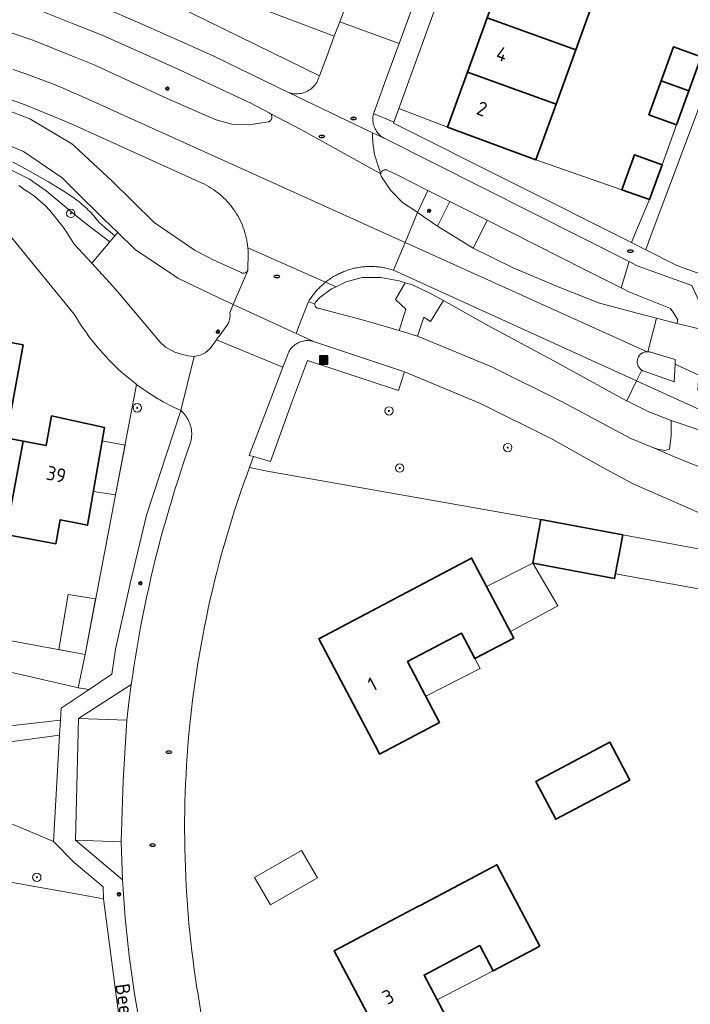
# Model space of a CAD drawing. Header units: metres. Extents: x 152610 to 160096, y 456114 to 462495.
# Tile 928 of 938: x 158995 to 159059, y 460820 to 460914. Entities that reach past the tile are written whole.
import ezdxf
from ezdxf.enums import TextEntityAlignment as Align

# ---------------------------------------------------------------- set-up
doc = ezdxf.new("R2010")
doc.units = ezdxf.units.M
doc.header["$LTSCALE"] = 0.5
doc.layers.get('0').update_dxf_attribs({"linetype": 'CONTINUOUS'})
for name, color, linetype, lineweight in [('B-PV-GR-BEPLANTING_CULTUUR_BOSPLANTSOEN-GV', 251, 'CONTINUOUS', 18), ('B-PV-GR-BEPLANTING_CULTUUR_HEESTERS-GV', 251, 'CONTINUOUS', 18), ('B-PV-GR-BOOM-S', 251, 'CONTINUOUS', 25), ('B-PV-GR-HAAG-GV', 251, 'CONTINUOUS', 13), ('B-PV-IE-MEUBILAIR-S', 251, 'CONTINUOUS', 25), ('B-PV-IE-MEUBILAIR_WEGMEUBILAIR_AFVALBAK-S', 251, 'CONTINUOUS', 25), ('B-PV-OG-BEBOUWING-GV', 6, 'CONTINUOUS', 35), ('B-PV-OG-BEBOUWING-T18', 1, 'CONTINUOUS', 18), ('B-PV-OG-BEBOUWING_OVERBOUWING-GV', 251, 'CONTINUOUS', 18), ('B-PV-OG-TERREIN_BEGROEID-GV', 251, 'CONTINUOUS', 18), ('B-PV-OG-TOPOGRAFIE-T18', 1, 'CONTINUOUS', 18), ('B-PV-VH-GESLOTENVERHARDING_ASFALT-GV', 251, 'CONTINUOUS', 18), ('B-PV-VH-HALFVERHARDING_GRAVEL-GV', 251, 'CONTINUOUS', 18), ('B-PV-VH-ONVERHARD_ZAND-GV', 251, 'CONTINUOUS', 18), ('B-PV-VH-OPENVERHARDING_BETONELEMENT-GV', 251, 'CONTINUOUS', 18), ('B-PV-VH-OPENVERHARDING_BETONSTRAATSTEEN-GV', 251, 'CONTINUOUS', 18), ('B-PV-VH-OPENVERHARDING_STRAATBAKSTEEN-GV', 251, 'CONTINUOUS', 18), ('B-PV-VH-OPENVERHARDING_TEGEL-GV', 251, 'CONTINUOUS', 18)]:
    doc.layers.add(name, color=color, linetype=linetype, lineweight=lineweight)
doc.styles.add('NLCS-ISO', font='NLCS-ISO.ttf')
doc.styles.add('NLCS-ISO-M750-T18', font='NLCS-ISO.ttf', dxfattribs={"height": 1.35})

# ---------------------------------------------------------------- blocks, each defined once
blk = doc.blocks.new('SIE-WEG_AFVALBAK-SO')
h = blk.add_hatch(color=256)
h.dxf.hatch_style = 1
h.paths.add_polyline_path([(-1.5, -1.5), (1.5, -1.5), (1.5, 1.5), (-1.5, 1.5)])
for points in [[(-2, -2), (2, -2), (2, 2), (-2, 2)], [(-1.5, -1.5), (1.5, -1.5), (1.5, 1.5), (-1.5, 1.5)]]:
    blk.add_lwpolyline(points, close=True)
blk = doc.blocks.new('SIE-MEUBILAIR_PAAL_LICHTMAST-SO')
for points in [[(-0.62, 0), (-1, 0)], [(-0.71, 0.71), (-0.44, 0.44)], [(0, 1), (0, 0.62)], [(0.44, 0.44), (0.71, 0.71)], [(1, 0), (0.62, 0)], [(-0.71, -0.71), (-0.44, -0.44)], [(0, -0.62), (0, -1)], [(0.44, -0.44), (0.71, -0.71)]]:
    blk.add_lwpolyline(points)
blk.add_circle((0, 0), 0.5)
blk = doc.blocks.new('SIE-MEUBILAIR_PUT_RIOOLPUT-SO')
blk.add_ellipse((0, 0), major_axis=(1.25, 0), ratio=0.54)
at = {"style": 'NLCS-ISO'}
blk.add_text('ri', height=0.75, dxfattribs=at).set_placement((-0.04, 0.07), align=Align.MIDDLE_CENTER)
blk = doc.blocks.new('SGR-BOOM_GBKN-SO')
at = {"linetype": 'ByBlock', "lineweight": 18}
h = blk.add_hatch(color=0, dxfattribs=at)
h.dxf.hatch_style = 1
edge = h.paths.add_edge_path()
edge.add_arc((0, 0), 0.25, 0, 360)
at = {"color": 0, "linetype": 'ByBlock', "lineweight": 18}
for radius in [2, 0.25]:
    blk.add_circle((0, 0), radius, dxfattribs=at)
at = {"color": 0, "linetype": 'ByBlock', "lineweight": 18, "style": 'NLCS-ISO'}
blk.add_attdef('SOORT', (2.5, 0), '', height=1.5, dxfattribs=at)

msp = doc.modelspace()

# ---------------------------------------------------------------- linework, layer by layer
at = {"layer": 'B-PV-GR-BEPLANTING_CULTUUR_BOSPLANTSOEN-GV', "flags": 128}
for points in [[(159074.445, 460944.757), (159054.909, 460892.726), (159054.599, 460891.806), (159057.557, 460890.324), (159072.867, 460884.782)], [(158994.113, 460900.169), (158994.979, 460899.723), (158995.837, 460899.263), (158996.687, 460898.788), (158997.529, 460898.298), (158998.362, 460897.794), (158999.186, 460897.276), (159000, 460896.744), (159000.158, 460896.628), (159000.312, 460896.51), (159000.464, 460896.389), (159000.615, 460896.266), (159000.762, 460896.14), (159000.908, 460896.011), (159001.052, 460895.88), (159001.193, 460895.747), (159001.331, 460895.61), (159001.468, 460895.472), (159001.601, 460895.331), (159001.732, 460895.188), (159001.861, 460895.042), (159001.987, 460894.894), (159002.11, 460894.744), (159002.231, 460894.591), (159002.349, 460894.437), (159002.902, 460893.956), (159003.464, 460893.484), (159003.88, 460893.147), (159004.142, 460893.456), (159002.81, 460894.739), (159000, 460897.525), (158998.842, 460898.673), (158995.153, 460901.203), (158992.92, 460902.122)]]:
    msp.add_lwpolyline(points, dxfattribs=at)
for points in [[(159000, 460853.356), (158980.58, 460856.96), (158980.483, 460856.47), (158980.119, 460854.505), (158979.848, 460853.098), (158982.734, 460853.262), (158989.167, 460852.557), (159000, 460850.068), (159000.383, 460849.98), (159001.022, 460853.16)], [(158990.98, 460837.893), (158985.039, 460838.367), (158978.578, 460837.569), (158976.953, 460836.348), (158975.358, 460835.087), (158971.57, 460833.031), (158977.94, 460834.248), (159000, 460830.334), (159002.782, 460829.847), (159002.75, 460830.985), (159000, 460833.301), (158998.008, 460835.307), (158994.326, 460836.862)]]:
    msp.add_lwpolyline(points, close=True, dxfattribs=at)
at = {"layer": 'B-PV-GR-BEPLANTING_CULTUUR_HEESTERS-GV', "flags": 128}
for points in [[(159018.819, 460914.458), (159015.619, 460915.625), (159014.378, 460916.078), (159007.175, 460918.703), (159005.084, 460917.422), (159023.404, 460908.416), (159024.104, 460910.275), (159024.827, 460912.196)], [(159035.629, 460903.519), (159030.994, 460905.304), (159030.516, 460904.009), (159030.474, 460903.894), (159053.21, 460892.502), (159053.538, 460893.294), (159054.924, 460896.599), (159052.293, 460897.552), (159044.081, 460900.417)], [(159006.252, 460878.738), (159005.948, 460878.964), (159001.022, 460853.16), (159000.383, 460849.98), (159001.404, 460849.818), (159003.589, 460851.284), (159003.932, 460853.667), (159005.36, 460860.09), (159006.901, 460866.487), (159010.172, 460876.453), (159009.828, 460876.613), (159009.488, 460876.778), (159009.15, 460876.949), (159008.815, 460877.126), (159008.483, 460877.308), (159008.154, 460877.496), (159007.991, 460877.593), (159007.828, 460877.69), (159007.506, 460877.889), (159007.187, 460878.093), (159006.872, 460878.303), (159006.56, 460878.518)]]:
    msp.add_lwpolyline(points, close=True, dxfattribs=at)
msp.add_lwpolyline([(158994.692, 460897.937), (158995.286, 460897.548), (158995.871, 460897.146), (158996.214, 460896.901), (158997.233, 460896.02), (158997.615, 460895.603), (158997.985, 460895.176), (158998.342, 460894.737), (158998.688, 460894.289), (158999.02, 460893.832), (158999.339, 460893.365), (158999.645, 460892.889), (158999.659, 460892.867), (159000, 460892.35), (159001.664, 460890.528), (159003.396, 460892.575), (159000.958, 460894.423), (159000, 460895.215), (158997.322, 460897.429), (158995.717, 460898.564), (158992.051, 460900.381)], dxfattribs=at)
at = {"layer": 'B-PV-GR-HAAG-GV', "flags": 128}
msp.add_lwpolyline([(158992.051, 460900.381), (158995.717, 460898.564), (158997.322, 460897.429), (159000, 460895.215), (159000.958, 460894.423), (159003.396, 460892.575), (159003.88, 460893.147), (159003.464, 460893.484), (159002.902, 460893.956), (159002.349, 460894.437), (159002.231, 460894.591), (159002.11, 460894.744), (159001.987, 460894.894), (159001.861, 460895.042), (159001.732, 460895.188), (159001.601, 460895.331), (159001.468, 460895.472), (159001.331, 460895.61), (159001.193, 460895.747), (159001.052, 460895.88), (159000.908, 460896.011), (159000.762, 460896.14), (159000.615, 460896.266), (159000.464, 460896.389), (159000.312, 460896.51), (159000.158, 460896.628), (159000, 460896.744), (158999.186, 460897.276), (158998.362, 460897.794), (158997.529, 460898.298), (158996.687, 460898.788), (158995.837, 460899.263), (158994.979, 460899.723), (158994.113, 460900.169)], dxfattribs=at)
at = {"layer": 'B-PV-OG-BEBOUWING-GV', "flags": 128}
for points in [[(159049.705, 460915.952), (159041.273, 460919), (159039.436, 460913.949), (159047.885, 460910.894)], [(159047.885, 460910.894), (159039.436, 460913.949), (159037.552, 460908.767), (159046.018, 460905.706)], [(159059.863, 460910.236), (159057.229, 460911.192), (159056.052, 460907.941), (159058.687, 460906.989)], [(159046.018, 460905.706), (159037.552, 460908.767), (159035.629, 460903.519), (159044.081, 460900.417)], [(159058.687, 460906.989), (159056.052, 460907.941), (159054.884, 460904.714), (159057.517, 460903.759)], [(159056.132, 460899.933), (159053.5, 460900.889), (159052.293, 460897.552), (159054.924, 460896.599)], [(158995.129, 460882.724), (158992.141, 460883.28), (158991.689, 460880.862), (158991.787, 460880.844), (158990.134, 460871.977), (158989.869, 460872.026), (158988.658, 460865.534), (158993.446, 460864.64), (158995.112, 460873.547), (158992.944, 460873.951), (158993.395, 460876.37), (158993.928, 460876.271)], [(159000, 460875.476), (158997.829, 460875.946), (158997.305, 460873.138), (158995.112, 460873.547), (158993.446, 460864.64), (158998.235, 460863.745), (158998.662, 460866.04), (159000, 460865.765), (159001.259, 460865.505), (159002.868, 460874.854)], [(159052.38, 460864.597), (159044.553, 460866.055), (159043.78, 460861.902), (159051.602, 460860.422)], [(159039.366, 460859.675), (159037.937, 460862.381), (159023.345, 460854.676), (159029.022, 460843.924), (159029.162, 460843.659), (159034.884, 460846.68), (159031.818, 460852.487), (159036.975, 460855.21), (159038.26, 460852.774), (159041.974, 460854.735), (159041.728, 460855.201)], [(159053.06, 460841.183), (159051.15, 460844.784), (159044.094, 460841.042), (159046.004, 460837.441)], [(159044.465, 460825.318), (159040.357, 460833.089), (159033.084, 460829.244), (159032.819, 460829.104), (159025.973, 460825.485), (159024.827, 460824.879), (159030.56, 460814.036), (159030.7, 460813.771), (159036.444, 460816.807), (159033.404, 460822.557), (159038.725, 460825.37), (159040, 460822.958)]]:
    msp.add_lwpolyline(points, close=True, dxfattribs=at)
at = {"layer": 'B-PV-OG-BEBOUWING_OVERBOUWING-GV', "flags": 128}
for points in [[(159004.841, 460873.167), (159002.65, 460873.585), (159001.817, 460868.746), (159003.935, 460868.417)], [(159062.357, 460862.739), (159052.38, 460864.597), (159051.683, 460860.856), (159061.906, 460859.012)], [(159046.166, 460857.799), (159043.78, 460861.902), (159039.374, 460859.66), (159041.65, 460855.349)], [(159002.036, 460858.47), (158999.421, 460858.912), (158998.528, 460853.629), (159000, 460853.356), (159001.022, 460853.16)], [(159038.26, 460852.774), (159036.975, 460855.21), (159031.818, 460852.487), (159033.565, 460849.178), (159038.76, 460851.826)], [(159023.218, 460831.849), (159021.713, 460834.458), (159017.22, 460831.865), (159018.725, 460829.256)], [(159040, 460822.958), (159038.725, 460825.37), (159033.404, 460822.557), (159034.65, 460820.199)]]:
    msp.add_lwpolyline(points, close=True, dxfattribs=at)
at = {"layer": 'B-PV-OG-TERREIN_BEGROEID-GV', "flags": 128}
for points in [[(158992.631, 460912.961), (158996.042, 460911.835), (159000, 460910.24), (159001.884, 460909.48), (159008.573, 460906.394), (159011.976, 460904.888), (159013.533, 460904.229), (159015.036, 460903.82), (159016.658, 460903.737), (159018.542, 460904.04), (159018.584, 460904.054), (159018.639, 460904.078), (159018.69, 460904.11), (159018.737, 460904.148), (159018.778, 460904.193), (159018.813, 460904.242), (159018.841, 460904.295), (159018.862, 460904.352), (159018.875, 460904.411), (159018.88, 460904.471), (159018.877, 460904.531), (159018.866, 460904.591), (159018.848, 460904.648), (159018.822, 460904.703), (159018.789, 460904.753), (159018.75, 460904.799), (159018.705, 460904.839), (159018.655, 460904.873), (159018.601, 460904.9), (159016.857, 460905.82), (159009.648, 460909.196), (159002.65, 460912.306), (159000, 460913.366), (158994.901, 460915.406)], [(159018.819, 460914.458), (159024.827, 460912.196), (159025.35, 460913.584), (159025.949, 460915.176)], [(158990.754, 460906.221), (158995.756, 460904.313), (158999.777, 460901.943), (159000, 460901.735), (159003.6, 460898.374), (159007.63, 460894.433), (159011.535, 460891.746), (159013.197, 460890.883), (159015.929, 460889.633), (159015.981, 460889.606), (159016.036, 460889.585), (159016.094, 460889.573), (159016.153, 460889.568), (159016.211, 460889.571), (159016.269, 460889.583), (159016.325, 460889.602), (159016.378, 460889.628), (159016.426, 460889.661), (159016.47, 460889.701), (159016.508, 460889.746), (159016.539, 460889.796), (159016.563, 460889.849), (159016.574, 460889.881), (159016.614, 460891.506), (159016.602, 460891.753), (159016.582, 460891.999), (159016.554, 460892.245), (159016.518, 460892.49), (159016.475, 460892.733), (159016.423, 460892.975), (159016.363, 460893.214), (159016.296, 460893.452), (159016.222, 460893.688), (159016.139, 460893.921), (159016.049, 460894.151), (159015.952, 460894.378), (159015.847, 460894.602), (159015.736, 460894.823), (159015.617, 460895.04), (159015.491, 460895.252), (159015.358, 460895.461), (159015.219, 460895.665), (159015.073, 460895.865), (159014.921, 460896.06), (159014.762, 460896.249), (159014.598, 460896.434), (159014.427, 460896.613), (159014.251, 460896.786), (159014.07, 460896.954), (159013.883, 460897.116), (159013.691, 460897.271), (159013.494, 460897.421), (159013.292, 460897.563), (159013.086, 460897.7), (159012.875, 460897.829), (159012.661, 460897.952), (159012.442, 460898.067), (159012.22, 460898.176), (159011.995, 460898.277), (159011.931, 460898.304), (159000, 460903.704), (158999.039, 460904.139), (158995.306, 460905.659), (158990.806, 460907.231)], [(158991.332, 460846.065), (158998.693, 460846.911), (158998.758, 460848.042), (159000, 460848.875), (159001.404, 460849.818), (159000.383, 460849.98), (159000, 460850.068), (158989.167, 460852.557)]]:
    msp.add_lwpolyline(points, dxfattribs=at)
for points in [[(159029.766, 460899.446), (159029.707, 460899.452), (159029.649, 460899.449), (159029.591, 460899.439), (159029.535, 460899.421), (159029.482, 460899.396), (159029.433, 460899.363), (159029.389, 460899.324), (159029.351, 460899.28), (159029.319, 460899.231), (159029.294, 460899.178), (159029.276, 460899.122), (159029.267, 460899.069), (159029.266, 460899.064), (159029.264, 460899.005), (159029.271, 460898.947), (159029.285, 460898.89), (159029.306, 460898.835), (159029.335, 460898.784), (159029.347, 460898.767), (159030.241, 460897.482), (159031.336, 460896.331), (159032.699, 460895.448), (159032.793, 460895.383), (159032.809, 460895.423), (159033.776, 460897.484), (159030.847, 460898.961), (159029.929, 460899.383), (159029.878, 460899.411), (159029.823, 460899.433)], [(159035.88, 460896.423), (159033.776, 460897.484), (159032.809, 460895.423), (159032.793, 460895.383), (159034.698, 460894.068)], [(159048.794, 460889.911), (159039.432, 460894.632), (159039.425, 460894.619), (159038.097, 460891.955), (159041.928, 460890.093), (159046.358, 460888.205), (159050.163, 460886.721), (159053.87, 460885.728), (159055.619, 460885.27), (159057.541, 460884.766), (159057.639, 460885.118), (159057.28, 460885.689), (159056.933, 460886.205), (159052.972, 460887.808), (159052.218, 460888.187)], [(159013.569, 460883.206), (159013.691, 460883.375), (159013.943, 460883.683), (159014.655, 460884.695), (159014.709, 460884.804), (159014.755, 460884.915), (159014.794, 460885.03), (159014.825, 460885.147), (159014.848, 460885.266), (159014.863, 460885.386), (159014.871, 460885.506), (159014.87, 460885.628), (159014.862, 460885.748), (159014.854, 460885.808), (159015.184, 460886.589), (159013.855, 460887.199), (159013.691, 460887.274), (159009.899, 460889.092), (159009.571, 460889.313), (159005.805, 460891.854), (159004.142, 460893.456), (159003.88, 460893.147), (159003.396, 460892.575), (159001.664, 460890.528), (159003.639, 460888.367), (159004.128, 460887.832), (159008.198, 460882.976), (159008.718, 460882.52), (159009.606, 460882.021), (159010.32, 460881.804), (159010.883, 460881.674), (159011.46, 460881.627), (159012.021, 460881.738), (159012.498, 460881.976), (159012.975, 460882.387)], [(159031.012, 460888.849), (159029.287, 460889.177), (159027.502, 460889.167), (159025.979, 460888.742), (159024.996, 460888.288), (159024.577, 460888.095), (159023.446, 460887.262), (159023.035, 460886.802), (159023.008, 460886.754), (159022.989, 460886.703), (159022.977, 460886.65), (159022.975, 460886.629), (159022.973, 460886.595), (159022.977, 460886.541), (159022.989, 460886.488), (159023.009, 460886.437), (159023.036, 460886.389), (159023.069, 460886.346), (159023.109, 460886.308), (159023.153, 460886.277), (159023.202, 460886.252), (159023.254, 460886.235), (159023.299, 460886.226), (159027.628, 460885.107), (159031.03, 460884.112), (159031.653, 460886.138), (159030.685, 460887.063), (159031.609, 460888.668)], [(159039.268, 460884.707), (159035.25, 460886.956), (159034.008, 460884.966), (159033.369, 460885.369), (159032.772, 460883.564), (159039.926, 460880.602), (159046.584, 460877.29), (159053.152, 460873.786), (159055.249, 460872.948), (159055.722, 460872.759), (159056.394, 460872.661), (159056.834, 460872.771), (159057.014, 460874.091), (159056.997, 460875.499), (159054.798, 460876.376), (159052.767, 460877.377), (159052.749, 460877.386), (159045.739, 460881.233)], [(159030.958, 460878.375), (159022.267, 460881.225), (159020.733, 460877.16), (159018.728, 460871.59), (159017.124, 460872.062), (159016.808, 460871.23), (159016.727, 460871.011), (159018.431, 460870.689), (159044.553, 460866.055), (159052.38, 460864.597), (159062.357, 460862.739), (159069.033, 460861.438), (159069.107, 460862.05), (159068.588, 460864.412), (159068.366, 460864.447), (159066.452, 460864.837), (159061.491, 460865.904), (159053.381, 460869.467), (159050.714, 460870.9), (159045.692, 460873.685), (159038.802, 460877.129), (159031.54, 460880.152)], [(159005.019, 460846.886), (159005.217, 460848.592), (159005.443, 460850.294), (159000.404, 460847.07)], [(158998.008, 460835.307), (158998.583, 460845.461), (158989.317, 460844.228), (158988.599, 460843.851), (158987.885, 460843.468), (158987.174, 460843.077), (158986.468, 460842.679), (158985.765, 460842.275), (158985.066, 460841.863), (158984.372, 460841.445), (158983.681, 460841.019), (158982.995, 460840.587), (158982.313, 460840.149), (158981.636, 460839.703), (158980.963, 460839.251), (158980.294, 460838.792), (158979.63, 460838.327), (158978.971, 460837.855), (158978.578, 460837.569), (158985.039, 460838.367), (158990.98, 460837.893), (158994.326, 460836.862)], [(159000.121, 460835.438), (159004.61, 460831.659), (159004.531, 460833.475), (159004.483, 460835.293)]]:
    msp.add_lwpolyline(points, close=True, dxfattribs=at)
at = {"layer": 'B-PV-VH-GESLOTENVERHARDING_ASFALT-GV', "flags": 128}
for points in [[(158994.901, 460915.406), (159000, 460913.366), (159002.65, 460912.306), (159009.648, 460909.196), (159016.857, 460905.82), (159018.601, 460904.9), (159018.655, 460904.873), (159018.705, 460904.839), (159021.707, 460903.265), (159029.267, 460899.069), (159028.913, 460900.124), (159028.868, 460900.266), (159028.825, 460900.41), (159028.785, 460900.554), (159028.747, 460900.699), (159028.712, 460900.844), (159028.679, 460900.99), (159028.648, 460901.137), (159028.62, 460901.284), (159028.595, 460901.431), (159028.572, 460901.579), (159028.552, 460901.727), (159028.534, 460901.876), (159028.519, 460902.025), (159028.506, 460902.174), (159028.496, 460902.323), (159028.488, 460902.472), (159028.483, 460902.622), (159028.481, 460902.771), (159028.481, 460902.921), (159028.482, 460902.99), (159020.466, 460906.835), (159013.247, 460910.327), (159006.775, 460913.225), (159002.218, 460915.216)], [(158994.151, 460909.021), (158995.358, 460908.606), (158996.558, 460908.169), (158997.75, 460907.711), (158998.935, 460907.233), (159000, 460906.781), (159000.11, 460906.734), (159031.597, 460892.519), (159032.793, 460895.383), (159032.699, 460895.448), (159031.336, 460896.331), (159030.241, 460897.482), (159029.347, 460898.767), (159029.335, 460898.784), (159029.306, 460898.835), (159029.285, 460898.89), (159029.271, 460898.947), (159029.264, 460899.005), (159029.266, 460899.064), (159029.267, 460899.069), (159021.707, 460903.265), (159018.705, 460904.839), (159018.75, 460904.799), (159018.789, 460904.753), (159018.822, 460904.703), (159018.848, 460904.648), (159018.866, 460904.591), (159018.877, 460904.531), (159018.88, 460904.471), (159018.875, 460904.411), (159018.862, 460904.352), (159018.841, 460904.295), (159018.813, 460904.242), (159018.778, 460904.193), (159018.737, 460904.148), (159018.69, 460904.11), (159018.639, 460904.078), (159018.584, 460904.054), (159018.542, 460904.04), (159016.658, 460903.737), (159015.036, 460903.82), (159013.533, 460904.229), (159011.976, 460904.888), (159008.573, 460906.394), (159001.884, 460909.48), (159000, 460910.24), (158996.042, 460911.835), (158992.631, 460912.961)], [(158990.806, 460907.231), (158995.306, 460905.659), (158999.039, 460904.139), (159000, 460903.704), (159011.931, 460898.304), (159011.995, 460898.277), (159012.22, 460898.176), (159012.442, 460898.067), (159012.661, 460897.952), (159012.875, 460897.829), (159013.086, 460897.7), (159013.292, 460897.563), (159013.494, 460897.421), (159013.691, 460897.271), (159013.883, 460897.116), (159014.07, 460896.954), (159014.251, 460896.786), (159014.427, 460896.613), (159014.598, 460896.434), (159014.762, 460896.249), (159014.921, 460896.06), (159015.073, 460895.865), (159015.219, 460895.665), (159015.358, 460895.461), (159015.491, 460895.252), (159015.617, 460895.04), (159015.736, 460894.823), (159015.847, 460894.602), (159015.952, 460894.378), (159016.049, 460894.151), (159016.139, 460893.921), (159016.222, 460893.688), (159016.296, 460893.452), (159016.363, 460893.214), (159016.423, 460892.975), (159016.475, 460892.733), (159016.518, 460892.49), (159016.554, 460892.245), (159016.582, 460891.999), (159024.003, 460888.726), (159024.065, 460888.775), (159024.161, 460888.848), (159024.259, 460888.92), (159024.358, 460888.989), (159024.458, 460889.057), (159024.56, 460889.124), (159024.662, 460889.188), (159024.766, 460889.251), (159024.87, 460889.312), (159024.976, 460889.371), (159025.083, 460889.428), (159025.191, 460889.483), (159025.299, 460889.536), (159025.409, 460889.588), (159025.52, 460889.637), (159025.631, 460889.685), (159025.743, 460889.73), (159025.856, 460889.774), (159025.97, 460889.815), (159026.084, 460889.855), (159026.199, 460889.893), (159026.315, 460889.928), (159026.431, 460889.962), (159026.548, 460889.993), (159026.666, 460890.023), (159026.784, 460890.05), (159026.902, 460890.076), (159027.021, 460890.099), (159027.14, 460890.12), (159027.26, 460890.139), (159027.38, 460890.156), (159027.5, 460890.171), (159027.62, 460890.183), (159027.741, 460890.194), (159027.861, 460890.203), (159027.982, 460890.209), (159028.103, 460890.213), (159028.225, 460890.216), (159028.346, 460890.216), (159028.467, 460890.213), (159028.588, 460890.209), (159028.709, 460890.203), (159028.829, 460890.194), (159028.95, 460890.184), (159029.07, 460890.171), (159029.191, 460890.156), (159029.31, 460890.139), (159029.43, 460890.12), (159029.549, 460890.099), (159029.668, 460890.076), (159029.786, 460890.051), (159029.905, 460890.023), (159030.022, 460889.994), (159030.139, 460889.963), (159030.255, 460889.929), (159030.371, 460889.894), (159030.486, 460889.856), (159031.597, 460892.519), (159000.11, 460906.734), (159000, 460906.781), (158998.935, 460907.233), (158997.75, 460907.711), (158996.558, 460908.169), (158995.358, 460908.606), (158994.151, 460909.021)], [(158992.92, 460902.122), (158995.153, 460901.203), (158998.842, 460898.673), (159000, 460897.525), (159002.81, 460894.739), (159004.142, 460893.456), (159005.805, 460891.854), (159009.571, 460889.313), (159009.899, 460889.092), (159013.691, 460887.274), (159013.855, 460887.199), (159015.184, 460886.589), (159016.563, 460889.849), (159016.539, 460889.796), (159016.508, 460889.746), (159016.47, 460889.701), (159016.426, 460889.661), (159016.378, 460889.628), (159016.325, 460889.602), (159016.269, 460889.583), (159016.211, 460889.571), (159016.153, 460889.568), (159016.094, 460889.573), (159016.036, 460889.585), (159015.981, 460889.606), (159015.929, 460889.633), (159013.197, 460890.883), (159011.535, 460891.746), (159007.63, 460894.433), (159003.6, 460898.374), (159000, 460901.735), (158999.777, 460901.943), (158995.756, 460904.313), (158990.754, 460906.221)], [(159060.28, 460870.859), (159058.723, 460871.469), (159057.176, 460872.106), (159055.641, 460872.77), (159055.249, 460872.948), (159053.152, 460873.786), (159046.584, 460877.29), (159039.926, 460880.602), (159032.772, 460883.564), (159031.03, 460884.112), (159027.628, 460885.107), (159023.299, 460886.226), (159023.254, 460886.235), (159023.202, 460886.252), (159023.153, 460886.277), (159023.109, 460886.308), (159023.069, 460886.346), (159023.036, 460886.389), (159023.009, 460886.437), (159022.989, 460886.488), (159022.977, 460886.541), (159022.973, 460886.595), (159022.975, 460886.629), (159022.381, 460886.889), (159021.43, 460884.51), (159021.193, 460883.831), (159022.93, 460883.034), (159031.54, 460880.152), (159038.802, 460877.129), (159045.692, 460873.685), (159050.714, 460870.9), (159053.381, 460869.467), (159061.491, 460865.904)], [(159059.654, 460874.605), (159056.997, 460875.499), (159057.014, 460874.091), (159056.834, 460872.771), (159056.394, 460872.661), (159055.722, 460872.759), (159055.249, 460872.948), (159055.641, 460872.77), (159057.176, 460872.106), (159058.723, 460871.469), (159060.28, 460870.859)]]:
    msp.add_lwpolyline(points, dxfattribs=at)
for points in [[(159029.713, 460902.4), (159028.482, 460902.99), (159028.481, 460902.921), (159028.481, 460902.771), (159028.483, 460902.622), (159028.488, 460902.472), (159028.496, 460902.323), (159028.506, 460902.174), (159028.519, 460902.025), (159028.534, 460901.876), (159028.552, 460901.727), (159028.572, 460901.579), (159028.595, 460901.431), (159028.62, 460901.284), (159028.648, 460901.137), (159028.679, 460900.99), (159028.712, 460900.844), (159028.747, 460900.699), (159028.785, 460900.554), (159028.825, 460900.41), (159028.868, 460900.266), (159028.913, 460900.124), (159029.267, 460899.069), (159029.276, 460899.122), (159029.294, 460899.178), (159029.319, 460899.231), (159029.351, 460899.28), (159029.389, 460899.324), (159029.433, 460899.363), (159029.482, 460899.396), (159029.535, 460899.421), (159029.591, 460899.439), (159029.649, 460899.449), (159029.707, 460899.452), (159029.766, 460899.446), (159029.823, 460899.433), (159029.878, 460899.411), (159029.929, 460899.383), (159030.847, 460898.961), (159033.776, 460897.484), (159035.88, 460896.423), (159039.432, 460894.632), (159048.794, 460889.911), (159052.218, 460888.187), (159052.985, 460890.683)], [(159034.698, 460894.068), (159032.793, 460895.383), (159031.597, 460892.519), (159054.718, 460882.081), (159054.764, 460882.081), (159055.619, 460885.27), (159053.87, 460885.728), (159050.163, 460886.721), (159046.358, 460888.205), (159041.928, 460890.093), (159038.097, 460891.955)], [(159054.718, 460882.081), (159031.597, 460892.519), (159030.486, 460889.856), (159053.702, 460879.291), (159054.205, 460880.32), (159054.155, 460880.353), (159054.087, 460880.408), (159054.024, 460880.469), (159053.967, 460880.535), (159053.916, 460880.606), (159053.872, 460880.682), (159053.835, 460880.761), (159053.806, 460880.844), (159053.784, 460880.928), (159053.77, 460881.015), (159053.764, 460881.102), (159053.766, 460881.19), (159053.776, 460881.276), (159053.794, 460881.362), (159053.819, 460881.446), (159053.852, 460881.527), (159053.892, 460881.604), (159053.94, 460881.678), (159053.994, 460881.747), (159054.053, 460881.811), (159054.119, 460881.869), (159054.189, 460881.921), (159054.264, 460881.966), (159054.343, 460882.004), (159054.425, 460882.035), (159054.509, 460882.058), (159054.595, 460882.074), (159054.682, 460882.081)], [(159053.753, 460890.296), (159052.985, 460890.683), (159052.218, 460888.187), (159052.972, 460887.808), (159056.933, 460886.205), (159057.28, 460885.689), (159057.639, 460885.118), (159057.541, 460884.766), (159059.981, 460884.216), (159059.869, 460885.953), (159059.557, 460887.159), (159058.98, 460888.408)], [(159028.467, 460890.213), (159028.346, 460890.216), (159028.225, 460890.216), (159028.103, 460890.213), (159027.982, 460890.209), (159027.861, 460890.203), (159027.741, 460890.194), (159027.62, 460890.183), (159027.5, 460890.171), (159027.38, 460890.156), (159027.26, 460890.139), (159027.14, 460890.12), (159027.021, 460890.099), (159026.902, 460890.076), (159026.784, 460890.05), (159026.666, 460890.023), (159026.548, 460889.993), (159026.431, 460889.962), (159026.315, 460889.928), (159026.199, 460889.893), (159026.084, 460889.855), (159025.97, 460889.815), (159025.856, 460889.774), (159025.743, 460889.73), (159025.631, 460889.685), (159025.52, 460889.637), (159025.409, 460889.588), (159025.299, 460889.536), (159025.191, 460889.483), (159025.083, 460889.428), (159024.976, 460889.371), (159024.87, 460889.312), (159024.766, 460889.251), (159024.662, 460889.188), (159024.56, 460889.124), (159024.458, 460889.057), (159024.358, 460888.989), (159024.259, 460888.92), (159024.161, 460888.848), (159024.065, 460888.775), (159024.003, 460888.726), (159024.996, 460888.288), (159025.979, 460888.742), (159027.502, 460889.167), (159029.287, 460889.177), (159031.012, 460888.849), (159031.609, 460888.668), (159032.307, 460888.456), (159034.095, 460887.602), (159035.25, 460886.956), (159039.268, 460884.707), (159045.739, 460881.233), (159052.749, 460877.386), (159052.767, 460877.377), (159053.702, 460879.291), (159030.486, 460889.856), (159030.371, 460889.894), (159030.255, 460889.929), (159030.139, 460889.963), (159030.022, 460889.994), (159029.905, 460890.023), (159029.786, 460890.051), (159029.668, 460890.076), (159029.549, 460890.099), (159029.43, 460890.12), (159029.31, 460890.139), (159029.191, 460890.156), (159029.07, 460890.171), (159028.95, 460890.184), (159028.829, 460890.194), (159028.709, 460890.203), (159028.588, 460890.209)], [(159024.996, 460888.288), (159024.003, 460888.726), (159023.97, 460888.7), (159023.876, 460888.624), (159023.784, 460888.545), (159023.692, 460888.466), (159023.603, 460888.384), (159023.514, 460888.302), (159023.428, 460888.217), (159023.343, 460888.131), (159023.259, 460888.044), (159023.177, 460887.955), (159023.096, 460887.864), (159023.017, 460887.773), (159022.939, 460887.68), (159022.864, 460887.585), (159022.79, 460887.489), (159022.717, 460887.392), (159022.646, 460887.294), (159022.577, 460887.195), (159022.51, 460887.094), (159022.445, 460886.992), (159022.381, 460886.889), (159022.975, 460886.629), (159022.977, 460886.65), (159022.989, 460886.703), (159023.008, 460886.754), (159023.035, 460886.802), (159023.446, 460887.262), (159024.577, 460888.095)]]:
    msp.add_lwpolyline(points, close=True, dxfattribs=at)
at = {"layer": 'B-PV-VH-HALFVERHARDING_GRAVEL-GV', "flags": 128}
msp.add_lwpolyline([(158989.317, 460844.228), (158998.583, 460845.461), (158998.693, 460846.911), (158991.332, 460846.065)], dxfattribs=at)
at = {"layer": 'B-PV-VH-ONVERHARD_ZAND-GV', "flags": 128}
msp.add_lwpolyline([(158992.051, 460900.381), (158995.717, 460898.564), (158997.322, 460897.429), (159000, 460895.215), (159000.958, 460894.423), (159003.396, 460892.575), (159003.88, 460893.147), (159003.464, 460893.484), (159002.902, 460893.956), (159002.349, 460894.437), (159002.231, 460894.591), (159002.11, 460894.744), (159001.987, 460894.894), (159001.861, 460895.042), (159001.732, 460895.188), (159001.601, 460895.331), (159001.468, 460895.472), (159001.331, 460895.61), (159001.193, 460895.747), (159001.052, 460895.88), (159000.908, 460896.011), (159000.762, 460896.14), (159000.615, 460896.266), (159000.464, 460896.389), (159000.312, 460896.51), (159000.158, 460896.628), (159000, 460896.744), (158999.186, 460897.276), (158998.362, 460897.794), (158997.529, 460898.298), (158996.687, 460898.788), (158995.837, 460899.263), (158994.979, 460899.723), (158994.113, 460900.169)], dxfattribs=at)
at = {"layer": 'B-PV-VH-OPENVERHARDING_BETONELEMENT-GV', "flags": 128}
msp.add_lwpolyline([(159005.019, 460846.886), (159000.404, 460847.07), (159000.121, 460835.438), (159004.483, 460835.293), (159004.653, 460841.094)], close=True, dxfattribs=at)
at = {"layer": 'B-PV-VH-OPENVERHARDING_BETONSTRAATSTEEN-GV', "flags": 128}
for points in [[(159074.445, 460944.757), (159072.613, 460945.419), (159072.24, 460944.389), (159070.899, 460940.69), (159069.7, 460937.382), (159068.528, 460934.147), (159067.227, 460930.557), (159066.039, 460927.279), (159064.844, 460923.981), (159063.562, 460920.444), (159062.382, 460917.189), (159061.212, 460913.961), (159059.863, 460910.236), (159058.687, 460906.989), (159057.517, 460903.759), (159056.132, 460899.933), (159054.924, 460896.599), (159053.538, 460893.294), (159053.21, 460892.502), (159054.599, 460891.806), (159054.909, 460892.726)], [(159031.026, 460911.526), (159025.35, 460913.584), (159024.827, 460912.196), (159024.104, 460910.275), (159023.404, 460908.416), (159023.368, 460908.287), (159023.324, 460908.16), (159023.273, 460908.036), (159023.215, 460907.915), (159023.149, 460907.798), (159023.077, 460907.685), (159022.998, 460907.577), (159022.913, 460907.473), (159022.821, 460907.375), (159022.724, 460907.282), (159022.622, 460907.196), (159022.514, 460907.115), (159022.402, 460907.041), (159022.286, 460906.974), (159022.166, 460906.914), (159022.043, 460906.861), (159021.917, 460906.816), (159021.788, 460906.778), (159021.657, 460906.748), (159021.525, 460906.726), (159021.391, 460906.712), (159021.258, 460906.705), (159021.123, 460906.707), (159020.99, 460906.717), (159020.856, 460906.735), (159020.725, 460906.76), (159020.595, 460906.793), (159020.466, 460906.835), (159028.482, 460902.99), (159029.713, 460902.4), (159029.598, 460902.458), (159029.487, 460902.523), (159029.38, 460902.596), (159029.277, 460902.674), (159029.18, 460902.759), (159029.089, 460902.849), (159029.003, 460902.946), (159028.923, 460903.047), (159028.849, 460903.153), (159028.782, 460903.263), (159028.723, 460903.377), (159028.67, 460903.495), (159028.625, 460903.616), (159028.587, 460903.739), (159028.558, 460903.865), (159028.536, 460903.992), (159028.521, 460904.12), (159028.515, 460904.249), (159028.517, 460904.378), (159028.527, 460904.506), (159028.545, 460904.634), (159028.571, 460904.76), (159028.59, 460904.832), (159028.604, 460904.885), (159028.645, 460905.007), (159028.659, 460905.043), (159029.734, 460907.987)], [(159024.003, 460888.726), (159016.582, 460891.999), (159016.602, 460891.753), (159016.614, 460891.506), (159016.574, 460889.881), (159016.563, 460889.849), (159015.184, 460886.589), (159021.193, 460883.831), (159021.43, 460884.51), (159022.381, 460886.889), (159022.445, 460886.992), (159022.51, 460887.094), (159022.577, 460887.195), (159022.646, 460887.294), (159022.717, 460887.392), (159022.79, 460887.489), (159022.864, 460887.585), (159022.939, 460887.68), (159023.017, 460887.773), (159023.096, 460887.864), (159023.177, 460887.955), (159023.259, 460888.044), (159023.343, 460888.131), (159023.428, 460888.217), (159023.514, 460888.302), (159023.603, 460888.384), (159023.692, 460888.466), (159023.784, 460888.545), (159023.876, 460888.624), (159023.97, 460888.7)], [(159013.569, 460883.206), (159019.913, 460880.591), (159020.378, 460881.826), (159020.426, 460881.944), (159020.481, 460882.058), (159020.543, 460882.169), (159020.613, 460882.276), (159020.688, 460882.378), (159020.77, 460882.475), (159020.858, 460882.567), (159020.952, 460882.653), (159021.05, 460882.733), (159021.154, 460882.806), (159021.262, 460882.873), (159021.374, 460882.933), (159021.49, 460882.986), (159021.608, 460883.032), (159021.729, 460883.07), (159021.853, 460883.1), (159021.978, 460883.123), (159022.104, 460883.137), (159022.231, 460883.144), (159022.358, 460883.142), (159022.485, 460883.133), (159022.611, 460883.115), (159022.736, 460883.09), (159022.858, 460883.057), (159022.93, 460883.034), (159021.193, 460883.831), (159015.184, 460886.589), (159014.854, 460885.808), (159014.862, 460885.748), (159014.87, 460885.628), (159014.871, 460885.506), (159014.863, 460885.386), (159014.848, 460885.266), (159014.825, 460885.147), (159014.794, 460885.03), (159014.755, 460884.915), (159014.709, 460884.804), (159014.655, 460884.695), (159013.943, 460883.683), (159013.691, 460883.375)], [(159057.541, 460884.766), (159055.619, 460885.27), (159054.764, 460882.081), (159054.77, 460882.081), (159054.857, 460882.073), (159054.943, 460882.056), (159055.027, 460882.032), (159057.395, 460881.349), (159057.374, 460880.882), (159059.65, 460879.855), (159059.694, 460880.491), (159063.535, 460879.22), (159064.459, 460878.878), (159065.423, 460878.55), (159065.44, 460878.544), (159065.522, 460878.511), (159065.601, 460878.47), (159065.626, 460878.454), (159066.932, 460881.47), (159066.542, 460881.625), (159063.984, 460882.597), (159059.981, 460884.216)], [(159054.857, 460882.073), (159054.77, 460882.081), (159054.764, 460882.081), (159054.718, 460882.081), (159054.682, 460882.081), (159054.595, 460882.074), (159054.509, 460882.058), (159054.425, 460882.035), (159054.343, 460882.004), (159054.264, 460881.966), (159054.189, 460881.921), (159054.119, 460881.869), (159054.053, 460881.811), (159053.994, 460881.747), (159053.94, 460881.678), (159053.892, 460881.604), (159053.852, 460881.527), (159053.819, 460881.446), (159053.794, 460881.362), (159053.776, 460881.276), (159053.766, 460881.19), (159053.764, 460881.102), (159053.77, 460881.015), (159053.784, 460880.928), (159053.806, 460880.844), (159053.835, 460880.761), (159053.872, 460880.682), (159053.916, 460880.606), (159053.967, 460880.535), (159054.024, 460880.469), (159054.087, 460880.408), (159054.155, 460880.353), (159054.205, 460880.32), (159054.228, 460880.304), (159054.305, 460880.263), (159054.385, 460880.228), (159054.42, 460880.216), (159057.298, 460879.188), (159057.374, 460880.882), (159057.395, 460881.349), (159055.027, 460882.032), (159054.943, 460882.056)], [(159059.65, 460879.855), (159057.374, 460880.882), (159057.298, 460879.188), (159054.42, 460880.216), (159054.385, 460880.228), (159054.305, 460880.263), (159054.228, 460880.304), (159054.205, 460880.32), (159053.702, 460879.291), (159064.675, 460874.298), (159065.22, 460876.656), (159065.196, 460876.653), (159065.108, 460876.649), (159065.019, 460876.654), (159064.932, 460876.667), (159064.846, 460876.687), (159063.911, 460877.012), (159062.935, 460877.291), (159059.55, 460878.423)], [(159064.675, 460874.298), (159053.702, 460879.291), (159052.767, 460877.377), (159054.798, 460876.376), (159056.997, 460875.499), (159059.654, 460874.605), (159061.155, 460874.132), (159062.554, 460873.755), (159063.16, 460873.591), (159064.447, 460873.313)]]:
    msp.add_lwpolyline(points, close=True, dxfattribs=at)
for points in [[(159025.949, 460915.176), (159025.35, 460913.584), (159031.026, 460911.526), (159031.558, 460912.983), (159041.532, 460940.307)], [(158992.574, 460894.712), (159000.001, 460885.669), (159000.217, 460885.304), (159000.44, 460884.943), (159000.67, 460884.586), (159000.907, 460884.234), (159001.15, 460883.886), (159001.399, 460883.543), (159001.655, 460883.204), (159001.918, 460882.871), (159002.186, 460882.542), (159002.461, 460882.219), (159002.742, 460881.901), (159003.028, 460881.588), (159003.321, 460881.281), (159003.619, 460880.979), (159003.923, 460880.683), (159004.233, 460880.392), (159004.548, 460880.108), (159004.868, 460879.83), (159005.193, 460879.557), (159005.524, 460879.291), (159005.859, 460879.031), (159005.948, 460878.964), (159006.252, 460878.738), (159006.56, 460878.518), (159006.872, 460878.303), (159007.187, 460878.093), (159007.506, 460877.889), (159007.828, 460877.69), (159007.991, 460877.593), (159008.154, 460877.496), (159008.483, 460877.308), (159008.815, 460877.126), (159009.15, 460876.949), (159009.488, 460876.778), (159009.828, 460876.613), (159010.172, 460876.453), (159011.46, 460881.627), (159010.883, 460881.674), (159010.32, 460881.804), (159009.606, 460882.021), (159008.718, 460882.52), (159008.198, 460882.976), (159004.128, 460887.832), (159003.639, 460888.367), (159001.664, 460890.528), (159000, 460892.35), (158999.659, 460892.867), (158999.645, 460892.889), (158999.339, 460893.365), (158999.02, 460893.832), (158998.688, 460894.289), (158998.342, 460894.737), (158997.985, 460895.176), (158997.615, 460895.603), (158997.233, 460896.02), (158996.214, 460896.901), (158995.871, 460897.146), (158995.286, 460897.548), (158994.692, 460897.937)]]:
    msp.add_lwpolyline(points, dxfattribs=at)
at = {"layer": 'B-PV-VH-OPENVERHARDING_STRAATBAKSTEEN-GV', "flags": 128}
for points in [[(159014.661, 460802.252), (159011.785, 460820.882), (159011.716, 460821.316), (159011.583, 460822.196), (159011.458, 460823.077), (159011.341, 460823.959), (159011.232, 460824.842), (159011.13, 460825.727), (159011.037, 460826.612), (159010.952, 460827.497), (159010.874, 460828.384), (159010.805, 460829.271), (159010.743, 460830.159), (159010.69, 460831.047), (159010.644, 460831.936), (159010.607, 460832.825), (159010.577, 460833.715), (159010.556, 460834.604), (159010.542, 460835.494), (159010.537, 460836.384), (159010.539, 460837.274), (159010.55, 460838.164), (159010.568, 460839.054), (159010.595, 460839.943), (159010.629, 460840.832), (159010.672, 460841.721), (159010.722, 460842.61), (159010.781, 460843.498), (159010.847, 460844.385), (159010.921, 460845.272), (159011.004, 460846.158), (159011.094, 460847.043), (159011.192, 460847.928), (159011.299, 460848.812), (159011.413, 460849.694), (159011.535, 460850.576), (159011.665, 460851.456), (159011.803, 460852.335), (159011.948, 460853.213), (159012.102, 460854.09), (159012.264, 460854.965), (159012.433, 460855.838), (159012.611, 460856.71), (159012.796, 460857.581), (159012.989, 460858.45), (159013.189, 460859.317), (159013.398, 460860.182), (159013.614, 460861.045), (159013.838, 460861.906), (159014.07, 460862.766), (159014.309, 460863.623), (159014.557, 460864.478), (159014.811, 460865.33), (159015.074, 460866.181), (159015.344, 460867.028), (159015.622, 460867.874), (159015.907, 460868.717), (159016.2, 460869.557), (159016.501, 460870.395), (159016.727, 460871.011), (159016.808, 460871.23), (159017.124, 460872.062), (159016.712, 460872.183), (159018.877, 460877.842), (159019.913, 460880.591), (159013.569, 460883.206), (159012.975, 460882.387), (159012.498, 460881.976), (159012.021, 460881.738), (159011.46, 460881.627), (159010.172, 460876.453), (159010.262, 460876.372), (159010.372, 460876.264), (159010.477, 460876.15), (159010.575, 460876.03), (159010.667, 460875.906), (159010.753, 460875.777), (159010.832, 460875.644), (159010.904, 460875.507), (159010.969, 460875.366), (159011.026, 460875.222), (159011.076, 460875.076), (159011.118, 460874.927), (159011.153, 460874.776), (159011.179, 460874.624), (159011.198, 460874.47), (159011.209, 460874.315), (159011.212, 460874.161), (159011.206, 460874.006), (159011.193, 460873.852), (159011.172, 460873.698), (159011.143, 460873.546), (159011.106, 460873.396), (159010.786, 460872.489), (159010.473, 460871.579), (159010.168, 460870.667), (159009.871, 460869.752), (159009.581, 460868.835), (159009.299, 460867.916), (159009.025, 460866.994), (159008.758, 460866.069), (159008.499, 460865.143), (159008.247, 460864.215), (159008.004, 460863.284), (159007.768, 460862.352), (159007.54, 460861.417), (159007.32, 460860.481), (159007.107, 460859.543), (159006.902, 460858.603), (159006.705, 460857.661), (159006.516, 460856.718), (159006.335, 460855.774), (159006.162, 460854.828), (159005.996, 460853.88), (159005.839, 460852.931), (159005.689, 460851.981), (159005.547, 460851.03), (159005.443, 460850.294), (159005.217, 460848.592), (159005.019, 460846.886), (159004.653, 460841.094), (159004.483, 460835.293), (159004.531, 460833.475), (159004.61, 460831.659), (159004.662, 460830.747), (159004.723, 460829.835), (159004.791, 460828.924), (159004.867, 460828.013), (159004.951, 460827.103), (159005.043, 460826.194), (159005.143, 460825.286), (159005.251, 460824.378), (159005.367, 460823.472), (159005.491, 460822.567), (159005.623, 460821.663), (159005.762, 460820.76), (159005.91, 460819.858), (159006.066, 460818.957)], [(159006.066, 460818.957), (159005.91, 460819.858), (159005.762, 460820.76), (159005.623, 460821.663), (159005.491, 460822.567), (159005.367, 460823.472), (159005.251, 460824.378), (159005.143, 460825.286), (159005.043, 460826.194), (159004.951, 460827.103), (159004.867, 460828.013), (159004.791, 460828.924), (159004.723, 460829.835), (159004.662, 460830.747), (159004.61, 460831.659), (159000.121, 460835.438), (159000.404, 460847.07), (159005.443, 460850.294), (159005.547, 460851.03), (159005.689, 460851.981), (159005.839, 460852.931), (159005.996, 460853.88), (159006.162, 460854.828), (159006.335, 460855.774), (159006.516, 460856.718), (159006.705, 460857.661), (159006.902, 460858.603), (159007.107, 460859.543), (159007.32, 460860.481), (159007.54, 460861.417), (159007.768, 460862.352), (159008.004, 460863.284), (159008.247, 460864.215), (159008.499, 460865.143), (159008.758, 460866.069), (159009.025, 460866.994), (159009.299, 460867.916), (159009.581, 460868.835), (159009.871, 460869.752), (159010.168, 460870.667), (159010.473, 460871.579), (159010.786, 460872.489), (159011.106, 460873.396), (159011.143, 460873.546), (159011.172, 460873.698), (159011.193, 460873.852), (159011.206, 460874.006), (159011.212, 460874.161), (159011.209, 460874.315), (159011.198, 460874.47), (159011.179, 460874.624), (159011.153, 460874.776), (159011.118, 460874.927), (159011.076, 460875.076), (159011.026, 460875.222), (159010.969, 460875.366), (159010.904, 460875.507), (159010.832, 460875.644), (159010.753, 460875.777), (159010.667, 460875.906), (159010.575, 460876.03), (159010.477, 460876.15), (159010.372, 460876.264), (159010.262, 460876.372), (159010.172, 460876.453), (159006.901, 460866.487), (159005.36, 460860.09), (159003.932, 460853.667), (159003.589, 460851.284), (159001.404, 460849.818), (159000, 460848.875), (158998.758, 460848.042), (158998.693, 460846.911), (158998.583, 460845.461), (158998.008, 460835.307), (159000, 460833.301), (159002.75, 460830.985), (159002.782, 460829.847), (159005.212, 460811.438)]]:
    msp.add_lwpolyline(points, dxfattribs=at)
at = {"layer": 'B-PV-VH-OPENVERHARDING_TEGEL-GV', "flags": 128}
for points in [[(159041.532, 460940.307), (159031.558, 460912.983), (159031.026, 460911.526), (159029.734, 460907.987), (159028.659, 460905.043), (159028.645, 460905.007), (159028.604, 460904.885), (159028.59, 460904.832), (159030.516, 460904.009), (159030.994, 460905.304), (159051.399, 460961.545)], [(159002.218, 460915.216), (159006.775, 460913.225), (159013.247, 460910.327), (159020.466, 460906.835), (159020.595, 460906.793), (159020.725, 460906.76), (159020.856, 460906.735), (159020.99, 460906.717), (159021.123, 460906.707), (159021.258, 460906.705), (159021.391, 460906.712), (159021.525, 460906.726), (159021.657, 460906.748), (159021.788, 460906.778), (159021.917, 460906.816), (159022.043, 460906.861), (159022.166, 460906.914), (159022.286, 460906.974), (159022.402, 460907.041), (159022.514, 460907.115), (159022.622, 460907.196), (159022.724, 460907.282), (159022.821, 460907.375), (159022.913, 460907.473), (159022.998, 460907.577), (159023.077, 460907.685), (159023.149, 460907.798), (159023.215, 460907.915), (159023.273, 460908.036), (159023.324, 460908.16), (159023.368, 460908.287), (159023.404, 460908.416), (159005.084, 460917.422)], [(159072.867, 460884.782), (159057.557, 460890.324), (159054.599, 460891.806), (159053.21, 460892.502), (159030.474, 460903.894), (159030.516, 460904.009), (159028.59, 460904.832), (159028.571, 460904.76), (159028.545, 460904.634), (159028.527, 460904.506), (159028.517, 460904.378), (159028.515, 460904.249), (159028.521, 460904.12), (159028.536, 460903.992), (159028.558, 460903.865), (159028.587, 460903.739), (159028.625, 460903.616), (159028.67, 460903.495), (159028.723, 460903.377), (159028.782, 460903.263), (159028.849, 460903.153), (159028.923, 460903.047), (159029.003, 460902.946), (159029.089, 460902.849), (159029.18, 460902.759), (159029.277, 460902.674), (159029.38, 460902.596), (159029.487, 460902.523), (159029.598, 460902.458), (159029.713, 460902.4), (159052.985, 460890.683), (159053.753, 460890.296), (159058.98, 460888.408)]]:
    msp.add_lwpolyline(points, dxfattribs=at)
for points in [[(159039.432, 460894.632), (159035.88, 460896.423), (159034.698, 460894.068), (159038.097, 460891.955), (159039.425, 460894.619)], [(159032.307, 460888.456), (159031.609, 460888.668), (159030.685, 460887.063), (159031.653, 460886.138), (159031.03, 460884.112), (159032.772, 460883.564), (159033.369, 460885.369), (159034.008, 460884.966), (159035.25, 460886.956), (159034.095, 460887.602)], [(159022.358, 460883.142), (159022.231, 460883.144), (159022.104, 460883.137), (159021.978, 460883.123), (159021.853, 460883.1), (159021.729, 460883.07), (159021.608, 460883.032), (159021.49, 460882.986), (159021.374, 460882.933), (159021.262, 460882.873), (159021.154, 460882.806), (159021.05, 460882.733), (159020.952, 460882.653), (159020.858, 460882.567), (159020.77, 460882.475), (159020.688, 460882.378), (159020.613, 460882.276), (159020.543, 460882.169), (159020.481, 460882.058), (159020.426, 460881.944), (159020.378, 460881.826), (159019.913, 460880.591), (159018.877, 460877.842), (159016.712, 460872.183), (159017.124, 460872.062), (159018.728, 460871.59), (159020.733, 460877.16), (159022.267, 460881.225), (159030.958, 460878.375), (159031.54, 460880.152), (159022.93, 460883.034), (159022.858, 460883.057), (159022.736, 460883.09), (159022.611, 460883.115), (159022.485, 460883.133)]]:
    msp.add_lwpolyline(points, close=True, dxfattribs=at)

# ---------------------------------------------------------------- block references
at = {"layer": 'B-PV-GR-BOOM-S', "xscale": 0.2, "yscale": 0.2, "zscale": 0.2}
for p in [(158999.657, 460895.289), (159006.014, 460876.72), (159030.052, 460876.429), (159041.399, 460872.926), (159031.077, 460870.963), (158996.418, 460831.89)]:
    msp.add_blockref('SGR-BOOM_GBKN-SO', p, dxfattribs=at)
at = {"layer": 'B-PV-IE-MEUBILAIR-S', "xscale": 0.2, "yscale": 0.2, "zscale": 0.2}
for name, p in [('SIE-MEUBILAIR_PAAL_LICHTMAST-SO', (159008.885, 460907.211)), ('SIE-MEUBILAIR_PUT_RIOOLPUT-SO', (159026.659, 460904.344)), ('SIE-MEUBILAIR_PUT_RIOOLPUT-SO', (159023.635, 460902.635)), ('SIE-MEUBILAIR_PAAL_LICHTMAST-SO', (159033.886, 460895.533)), ('SIE-MEUBILAIR_PUT_RIOOLPUT-SO', (159053.098, 460891.684)), ('SIE-MEUBILAIR_PUT_RIOOLPUT-SO', (159019.348, 460889.263)), ('SIE-MEUBILAIR_PAAL_LICHTMAST-SO', (159013.714, 460883.993)), ('SIE-MEUBILAIR_PAAL_LICHTMAST-SO', (159006.312, 460859.976)), ('SIE-MEUBILAIR_PUT_RIOOLPUT-SO', (159009.031, 460843.854)), ('SIE-MEUBILAIR_PUT_RIOOLPUT-SO', (159007.47, 460834.97)), ('SIE-MEUBILAIR_PAAL_LICHTMAST-SO', (159004.265, 460830.268))]:
    msp.add_blockref(name, p, dxfattribs=at)
at = {"layer": 'B-PV-IE-MEUBILAIR_WEGMEUBILAIR_AFVALBAK-S', "xscale": 0.2, "yscale": 0.2, "zscale": 0.2}
msp.add_blockref('SIE-WEG_AFVALBAK-SO', (159023.827, 460881.302), dxfattribs=at)

# ---------------------------------------------------------------- texts
at = {"layer": 'B-PV-OG-BEBOUWING-T18', "style": 'NLCS-ISO-M750-T18'}
for s, rotation, p in [('4', 340, (159040.844, 460910.504)), ('2', 339.9, (159038.938, 460905.283)), ('39', 347.8, (158998.275, 460870.364)), ('1', 27.8, (159028.464, 460850.335)), ('3', 27.8, (159029.974, 460820.494))]:
    msp.add_text(s, height=1.35, rotation=rotation, dxfattribs=at).set_placement(p, align=Align.MIDDLE)
at = {"layer": 'B-PV-OG-TOPOGRAFIE-T18', "style": 'NLCS-ISO-M750-T18'}
msp.add_text('Beemden', height=1.35, rotation=277.9, dxfattribs=at).set_placement((159005.067, 460818.27), align=Align.MIDDLE)

doc.saveas('drawing.dxf')
